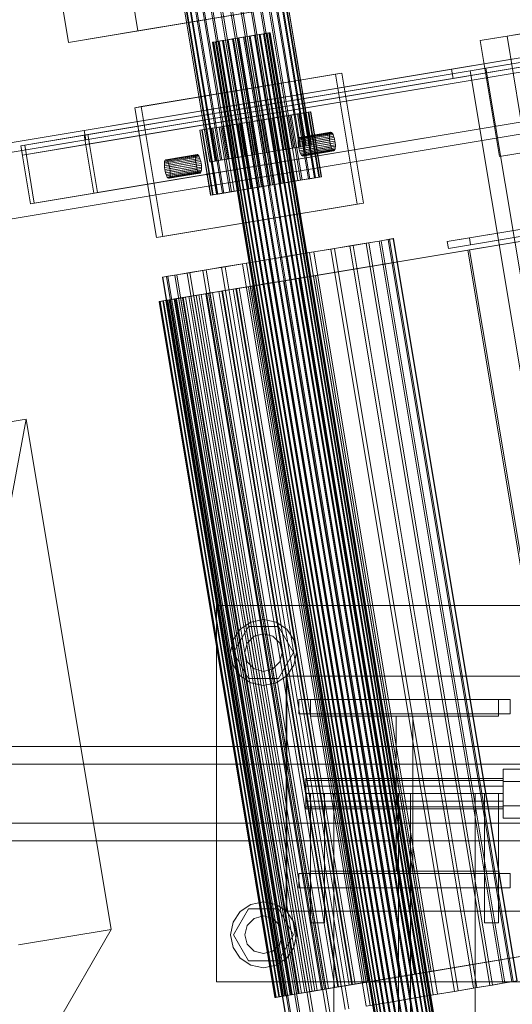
# Model space of a CAD drawing. Header units: millimetres. Extents: x -2233 to 61924, y -68080 to 6847.
# Tile 492 of 656: x 18864 to 19073, y -17660 to -17241. Entities that reach past the tile are written whole.
import ezdxf

# ---------------------------------------------------------------- set-up
doc = ezdxf.new("R2010")
doc.units = ezdxf.units.MM
for name, color, linetype, lineweight in [('superior_C02', 7, 'Continuous', 0), ('superior_C10', 7, 'Continuous', 0), ('superior_C10-C02', 7, 'Continuous', 0)]:
    doc.layers.add(name, color=color, linetype=linetype, lineweight=lineweight)

msp = doc.modelspace()

# ---------------------------------------------------------------- linework, layer by layer
at = {"layer": 'superior_C02'}
for p, q in [((18947.51, -17650), (18947.51, -17490)), ((18947.51, -17490), (19107.51, -17490)), ((18962.152, -17497.066), (18967.51, -17496)), ((18967.51, -17496), (18972.867, -17497.066)), ((18954.575, -17504.642), (18957.61, -17500.101)), ((18954.71, -17510), (18961.11, -17498.915)), ((18957.61, -17500.101), (18962.152, -17497.066)), ((18961.11, -17498.915), (18973.91, -17498.915)), ((18972.867, -17497.066), (18977.409, -17500.101)), ((18973.91, -17498.915), (18980.31, -17510)), ((18977.409, -17500.101), (18980.444, -17504.642)), ((18953.51, -17510), (18954.575, -17504.642)), ((18960.581, -17506), (18963.51, -17503.072)), ((18963.51, -17503.072), (18967.51, -17502)), ((18967.51, -17502), (18971.51, -17503.072)), ((18971.51, -17503.072), (18974.438, -17506)), ((18980.444, -17504.642), (18981.51, -17510)), ((18959.51, -17510), (18960.581, -17506)), ((18974.438, -17506), (18975.51, -17510)), ((18954.575, -17515.358), (18953.51, -17510)), ((18961.11, -17521.085), (18954.71, -17510)), ((18960.581, -17514), (18959.51, -17510)), ((18980.31, -17510), (18973.91, -17521.085)), ((18975.51, -17510), (18974.438, -17514)), ((18981.51, -17510), (18980.444, -17515.358)), ((18957.61, -17519.899), (18954.575, -17515.358)), ((18963.51, -17516.928), (18960.581, -17514)), ((18967.51, -17518), (18963.51, -17516.928)), ((18971.51, -17516.928), (18967.51, -17518)), ((18974.438, -17514), (18971.51, -17516.928)), ((18980.444, -17515.358), (18977.409, -17519.899)), ((18962.152, -17522.934), (18957.61, -17519.899)), ((18973.91, -17521.085), (18961.11, -17521.085)), ((18977.409, -17519.899), (18972.867, -17522.934)), ((18977.212, -17620), (18977.212, -17520)), ((18977.212, -17520), (19077.212, -17520)), ((18977.51, -17620), (18977.51, -17520)), ((18977.51, -17520), (19077.51, -17520)), ((18967.51, -17524), (18962.152, -17522.934)), ((18972.867, -17522.934), (18967.51, -17524)), ((18982.51, -17530), (19072.51, -17530)), ((18982.51, -17536), (18982.51, -17530)), ((18987.51, -17537), (18987.51, -17530)), ((18987.51, -17530), (19067.51, -17530)), ((19067.51, -17530), (19067.51, -17537)), ((19072.51, -17536), (19072.51, -17530)), ((18982.51, -17536), (19072.51, -17536)), ((19067.51, -17537), (18987.51, -17537)), ((19024.01, -17603), (19024.01, -17537)), ((19024.01, -17537), (19031.01, -17537)), ((19031.01, -17537), (19031.01, -17603)), ((19339.287, -17550), (18193.828, -17550)), ((18205.75, -17550), (19351.209, -17550)), ((19394.427, -17550), (18248.967, -17550)), ((18263.87, -17550), (19409.329, -17550)), ((19338.593, -17557.5), (18249.764, -17557.5)), ((18263.073, -17557.5), (19351.903, -17557.5)), ((18985.51, -17564.457), (18985.51, -17563.6)), ((19069.51, -17563.6), (18985.51, -17563.6)), ((19069.51, -17564.8), (19069.51, -17559.6)), ((19077.51, -17559.6), (19069.51, -17559.6)), ((19069.51, -17563.6), (19069.51, -17564.457)), ((18985.51, -17564.457), (18985.51, -17566.8)), ((18985.51, -17564.457), (19069.51, -17564.457)), ((18985.51, -17566.8), (18985.51, -17570)), ((18985.51, -17566.8), (19069.51, -17566.8)), ((19069.51, -17564.457), (19069.51, -17566.8)), ((19069.51, -17564.8), (19069.51, -17575.2)), ((19069.51, -17564.8), (19077.51, -17564.8)), ((19069.51, -17566.8), (19069.51, -17570)), ((18985.51, -17570), (18985.51, -17573.2)), ((18985.51, -17570), (19069.51, -17570)), ((18987.51, -17570), (18987.51, -17625)), ((18987.51, -17570), (18993.51, -17570)), ((18993.51, -17570), (18993.51, -17625)), ((19057.51, -17570), (18997.51, -17570)), ((18997.51, -17570), (18997.51, -18430)), ((19030.01, -17570), (19025.01, -17570)), ((19025.01, -17570), (19025.01, -18430)), ((19030.01, -18430), (19030.01, -17570)), ((19057.51, -18430), (19057.51, -17570)), ((19061.51, -17570), (19061.51, -17625)), ((19061.51, -17570), (19067.51, -17570)), ((19067.51, -17570), (19067.51, -17625)), ((19069.51, -17570), (19069.51, -17573.2)), ((18985.51, -17573.2), (18985.51, -17575.543)), ((18985.51, -17573.2), (19069.51, -17573.2)), ((18985.51, -17575.543), (18985.51, -17576.4)), ((18985.51, -17575.543), (19069.51, -17575.543)), ((19069.51, -17573.2), (19069.51, -17575.543)), ((19069.51, -17575.2), (19069.51, -17580.4)), ((19069.51, -17575.2), (19077.51, -17575.2)), ((19069.51, -17575.543), (19069.51, -17576.4)), ((18985.51, -17576.4), (19069.51, -17576.4)), ((19069.51, -17580.4), (19077.51, -17580.4)), ((18249.764, -17582.5), (19338.593, -17582.5)), ((18263.073, -17582.5), (19351.903, -17582.5)), ((18193.828, -17590), (19339.287, -17590)), ((18205.75, -17590), (19351.209, -17590)), ((18248.967, -17590), (19394.427, -17590)), ((18263.87, -17590), (19409.329, -17590)), ((18982.51, -17604), (19072.51, -17604)), ((18982.51, -17610), (18982.51, -17604)), ((18987.51, -17610), (18987.51, -17603)), ((18987.51, -17603), (19067.51, -17603)), ((19031.01, -17603), (19024.01, -17603)), ((19067.51, -17603), (19067.51, -17610)), ((19072.51, -17610), (19072.51, -17604)), ((18982.51, -17610), (19072.51, -17610)), ((19067.51, -17610), (18987.51, -17610)), ((18957.61, -17620.101), (18962.152, -17617.066)), ((18962.152, -17617.066), (18967.51, -17616)), ((18967.51, -17616), (18972.867, -17617.066)), ((18972.867, -17617.066), (18977.409, -17620.101)), ((18954.575, -17624.642), (18957.61, -17620.101)), ((18954.71, -17630), (18961.11, -17618.915)), ((18961.11, -17618.915), (18973.91, -17618.915)), ((18963.51, -17623.072), (18967.51, -17622)), ((18967.51, -17622), (18971.51, -17623.072)), ((18973.91, -17618.915), (18980.31, -17630)), ((19077.212, -17620), (18977.212, -17620)), ((18977.409, -17620.101), (18980.444, -17624.642)), ((19077.51, -17620), (18977.51, -17620)), ((18953.51, -17630), (18954.575, -17624.642)), ((18959.51, -17630), (18960.581, -17626)), ((18960.581, -17626), (18963.51, -17623.072)), ((18971.51, -17623.072), (18974.438, -17626)), ((18974.438, -17626), (18975.51, -17630)), ((18980.444, -17624.642), (18981.51, -17630)), ((18987.51, -17625), (18993.51, -17625)), ((19061.51, -17625), (19067.51, -17625)), ((18954.575, -17635.358), (18953.51, -17630)), ((18961.11, -17641.085), (18954.71, -17630)), ((18960.581, -17634), (18959.51, -17630)), ((18980.31, -17630), (18973.91, -17641.085)), ((18975.51, -17630), (18974.438, -17634)), ((18981.51, -17630), (18980.444, -17635.358)), ((18963.51, -17636.928), (18960.581, -17634)), ((18974.438, -17634), (18971.51, -17636.928)), ((18957.61, -17639.899), (18954.575, -17635.358)), ((18967.51, -17638), (18963.51, -17636.928)), ((18971.51, -17636.928), (18967.51, -17638)), ((18980.444, -17635.358), (18977.409, -17639.899)), ((18962.152, -17642.934), (18957.61, -17639.899)), ((18973.91, -17641.085), (18961.11, -17641.085)), ((18967.51, -17644), (18962.152, -17642.934)), ((18972.867, -17642.934), (18967.51, -17644)), ((18977.409, -17639.899), (18972.867, -17642.934)), ((19107.51, -17650), (18947.51, -17650))]:
    msp.add_line(p, q, dxfattribs=at)
at = {"layer": 'superior_C10'}
for p, q in [((27725.675, -15817.617), (18892.814, -17289.761)), ((18891.2, -17290.03), (27724.061, -15817.886)), ((18893.471, -17293.706), (27726.332, -15821.563)), ((18864.301, -17294.513), (27697.162, -15822.369)), ((27698.776, -15822.1), (18865.914, -17294.244)), ((27697.819, -15826.315), (18864.958, -17298.459)), ((27728.171, -15842.546), (18895.31, -17314.69)), ((18896.924, -17314.421), (27729.785, -15842.277)), ((27701.272, -15847.029), (18868.411, -17319.173)), ((18870.024, -17318.904), (27702.886, -15846.76)), ((18988.79, -17349.799), (27688.79, -15899.799)), ((27689.597, -15899.665), (18989.597, -17349.665)), ((18961.084, -17354.417), (27661.084, -15904.417)), ((27661.891, -15904.283), (18961.891, -17354.283)), ((19045.715, -17335.243), (27631.834, -15904.223)), ((27641.249, -15902.654), (19055.13, -17333.674)), ((19055.623, -17336.633), (27641.742, -15905.613)), ((27632.328, -15907.182), (19046.208, -17338.202)), ((19054.413, -17338.862), (27621.552, -15911.006)), ((27622.359, -15910.871), (19055.22, -17338.728)), ((27738.109, -16195.717), (19038.109, -17645.717)), ((19038.916, -17645.583), (27738.916, -16195.583)), ((27710.403, -16200.335), (19010.403, -17650.335)), ((19011.21, -17650.201), (27711.21, -16200.201)), ((18894.388, -17127.291), (18914.116, -17245.659)), ((18884.527, -17250.59), (18864.799, -17132.223)), ((18969.666, -17216.124), (18982.818, -17295.036)), ((18970.171, -17216.04), (18983.322, -17294.952)), ((18972.094, -17215.72), (18985.246, -17294.631)), ((18972.469, -17215.657), (18985.621, -17294.569)), ((18973.794, -17215.437), (18986.946, -17294.348)), ((18974.024, -17215.398), (18987.176, -17294.31)), ((18974.7, -17215.285), (18987.852, -17294.197)), ((18974.778, -17215.272), (18987.93, -17294.184)), ((18946.468, -17219.991), (18959.619, -17298.902)), ((18947.228, -17219.864), (18960.38, -17298.776)), ((18950.624, -17219.298), (18963.776, -17298.21)), ((18951.415, -17219.166), (18964.567, -17298.078)), ((18954.877, -17218.589), (18968.029, -17297.501)), ((18955.669, -17218.457), (18968.821, -17297.369)), ((18959.064, -17217.891), (18972.216, -17296.803)), ((18959.825, -17217.765), (18972.977, -17296.676)), ((18963.024, -17217.232), (18976.175, -17296.143)), ((18963.725, -17217.115), (18976.877, -17296.026)), ((18966.603, -17216.635), (18979.755, -17295.546)), ((18967.218, -17216.532), (18980.37, -17295.444)), ((18931.515, -17222.483), (18944.667, -17301.394)), ((18931.593, -17222.47), (18944.745, -17301.382)), ((18945.42, -17301.269), (18932.268, -17222.357)), ((18932.499, -17222.319), (18945.651, -17301.23)), ((18933.824, -17222.098), (18946.976, -17301.01)), ((18934.199, -17222.036), (18947.351, -17300.947)), ((18936.122, -17221.715), (18949.274, -17300.627)), ((18936.626, -17221.631), (18949.778, -17300.543)), ((18939.075, -17221.223), (18952.226, -17300.135)), ((18939.689, -17221.121), (18952.841, -17300.032)), ((18942.568, -17220.641), (18955.72, -17299.552)), ((18943.269, -17220.524), (18956.421, -17299.435)), ((18914.116, -17245.659), (19037.487, -17225.097)), ((19007.898, -17230.028), (18884.527, -17250.59)), ((19087.787, -17245.1), (19071.109, -17247.879)), ((18884.527, -17250.59), (18914.116, -17245.659)), ((18952.068, -17249.471), (18950.083, -17249.802)), ((18950.432, -17249.744), (18952.466, -17249.405)), ((18954.283, -17249.102), (18952.068, -17249.471)), ((18952.068, -17249.471), (19035.911, -17752.532)), ((18952.466, -17249.405), (18954.716, -17249.03)), ((18952.466, -17249.405), (19036.31, -17752.466)), ((18956.645, -17248.708), (18954.283, -17249.102)), ((18954.283, -17249.102), (19038.127, -17752.163)), ((18954.716, -17249.03), (18957.095, -17248.633)), ((18954.716, -17249.03), (19038.559, -17752.091)), ((18959.062, -17248.306), (18956.645, -17248.708)), ((18956.645, -17248.708), (19040.489, -17751.769)), ((18957.095, -17248.633), (18959.511, -17248.231)), ((18957.095, -17248.633), (19040.938, -17751.694)), ((18961.441, -17247.909), (18959.062, -17248.306)), ((18959.062, -17248.306), (19042.905, -17751.367)), ((18959.511, -17248.231), (18961.873, -17247.837)), ((18959.511, -17248.231), (19043.355, -17751.292)), ((18963.69, -17247.534), (18961.441, -17247.909)), ((18961.441, -17247.909), (19045.284, -17750.97)), ((18961.873, -17247.837), (18964.089, -17247.468)), ((18961.873, -17247.837), (19045.717, -17750.898)), ((18965.724, -17247.195), (18963.69, -17247.534)), ((18963.69, -17247.534), (19047.534, -17750.595)), ((18964.089, -17247.468), (18966.074, -17247.137)), ((18964.089, -17247.468), (19047.932, -17750.529)), ((18967.465, -17246.905), (18965.724, -17247.195)), ((18965.724, -17247.195), (19049.568, -17750.256)), ((18966.074, -17247.137), (18967.751, -17246.857)), ((18966.074, -17247.137), (19049.917, -17750.198)), ((18968.844, -17246.675), (18967.465, -17246.905)), ((18967.465, -17246.905), (19051.308, -17749.966)), ((18967.751, -17246.857), (18969.057, -17246.64)), ((18967.751, -17246.857), (19051.595, -17749.918)), ((18969.81, -17246.514), (18968.844, -17246.675)), ((18968.844, -17246.675), (19052.687, -17749.736)), ((18969.057, -17246.64), (18969.941, -17246.492)), ((18969.057, -17246.64), (19052.9, -17749.701)), ((18970.325, -17246.428), (18969.81, -17246.514)), ((18969.81, -17246.514), (19053.653, -17749.575)), ((18969.941, -17246.492), (18970.369, -17246.421)), ((18969.941, -17246.492), (19053.784, -17749.553)), ((18970.369, -17246.421), (18970.325, -17246.428)), ((18970.325, -17246.428), (19054.168, -17749.489)), ((18970.369, -17246.421), (19054.212, -17749.482)), ((19059.721, -17249.777), (19076.399, -17246.998)), ((19059.721, -17249.777), (19071.109, -17247.879)), ((19071.109, -17247.879), (19079.329, -17297.199)), ((18946.216, -17250.447), (18945.788, -17250.518)), ((18945.788, -17250.518), (18945.832, -17250.511)), ((18945.788, -17250.518), (19029.631, -17753.579)), ((18945.832, -17250.511), (18946.347, -17250.425)), ((18945.832, -17250.511), (19029.675, -17753.572)), ((18947.1, -17250.299), (18946.216, -17250.447)), ((19030.059, -17753.508), (18946.216, -17250.447)), ((18946.347, -17250.425), (18947.313, -17250.264)), ((18946.347, -17250.425), (19030.19, -17753.486)), ((18948.405, -17250.082), (18947.1, -17250.299)), ((18947.1, -17250.299), (19030.943, -17753.36)), ((18947.313, -17250.264), (18948.692, -17250.034)), ((18947.313, -17250.264), (19031.156, -17753.325)), ((18950.083, -17249.802), (18948.405, -17250.082)), ((18948.405, -17250.082), (19032.249, -17753.143)), ((18948.692, -17250.034), (18950.432, -17249.744)), ((18948.692, -17250.034), (19032.535, -17753.095)), ((18950.083, -17249.802), (19033.926, -17752.863)), ((18950.432, -17249.744), (19034.276, -17752.805)), ((19067.941, -17299.097), (19059.721, -17249.777)), ((19090.572, -17254.774), (18891.28, -17287.989)), ((19090.572, -17254.774), (19047.533, -17261.947)), ((19055.447, -17262.655), (19093.407, -17256.329)), ((19100.132, -17255.208), (19062.172, -17261.534)), ((18848.241, -17295.162), (19047.533, -17261.947)), ((18891.937, -17291.934), (19091.229, -17258.719)), ((19047.533, -17261.947), (19048.19, -17265.892)), ((19048.19, -17265.892), (19091.229, -17258.719)), ((19055.447, -17262.655), (19062.172, -17261.534)), ((19062.172, -17261.534), (19136.151, -17705.412)), ((19048.19, -17265.892), (18848.899, -17299.108)), ((18912.803, -17278.319), (18998.214, -17264.084)), ((19000.903, -17263.635), (18915.493, -17277.871)), ((19000.903, -17263.635), (18998.214, -17264.084)), ((18998.214, -17264.084), (19007.42, -17319.322)), ((19010.11, -17318.874), (19000.903, -17263.635)), ((19129.427, -17706.532), (19055.447, -17262.655)), ((18912.803, -17278.319), (18915.493, -17277.871)), ((18922.009, -17333.557), (18912.803, -17278.319)), ((18915.493, -17277.871), (18924.699, -17333.109)), ((19129.424, -17280.74), (18768.801, -17340.843)), ((18772.029, -17340.305), (19132.652, -17280.202)), ((18943.418, -17287.41), (18977.582, -17281.716)), ((18984.576, -17280.55), (18950.411, -17286.244)), ((18970.452, -17282.904), (18965.885, -17283.665)), ((18966.748, -17283.521), (18971.283, -17282.765)), ((18974.772, -17282.184), (18970.452, -17282.904)), ((18970.452, -17282.904), (18975.056, -17310.523)), ((18971.283, -17282.765), (18975.537, -17282.056)), ((18971.283, -17282.765), (18975.886, -17310.384)), ((18978.677, -17281.533), (18974.772, -17282.184)), ((18974.772, -17282.184), (18979.375, -17309.803)), ((18975.537, -17282.056), (18979.348, -17281.421)), ((18975.537, -17282.056), (18980.14, -17309.675)), ((18984.576, -17280.55), (18977.582, -17281.716)), ((18977.582, -17281.716), (18982.185, -17309.335)), ((18982.018, -17280.976), (18978.677, -17281.533)), ((18978.677, -17281.533), (18983.28, -17309.152)), ((18979.348, -17281.421), (18982.569, -17280.884)), ((18979.348, -17281.421), (18983.951, -17309.04)), ((18984.667, -17280.535), (18982.018, -17280.976)), ((18982.018, -17280.976), (18986.621, -17308.595)), ((18982.569, -17280.884), (18985.076, -17280.467)), ((18982.569, -17280.884), (18987.172, -17308.503)), ((18989.179, -17308.169), (18984.576, -17280.55)), ((18986.521, -17280.226), (18984.667, -17280.535)), ((18984.667, -17280.535), (18989.27, -17308.154)), ((18985.076, -17280.467), (18986.773, -17280.184)), ((18985.076, -17280.467), (18989.679, -17308.086)), ((18987.51, -17280.061), (18986.521, -17280.226)), ((18986.521, -17280.226), (18991.124, -17307.845)), ((18986.773, -17280.184), (18987.595, -17280.047)), ((18986.773, -17280.184), (18991.376, -17307.803)), ((18987.595, -17280.047), (18987.51, -17280.061)), ((18987.51, -17280.061), (18992.113, -17307.68)), ((18987.595, -17280.047), (18992.198, -17307.666)), ((18945.425, -17287.075), (18942.918, -17287.493)), ((18943.326, -17287.425), (18945.975, -17286.983)), ((18943.418, -17287.41), (18950.411, -17286.244)), ((18948.646, -17286.538), (18945.425, -17287.075)), ((18945.425, -17287.075), (18950.028, -17314.694)), ((18945.975, -17286.983), (18949.316, -17286.426)), ((18945.975, -17286.983), (18950.578, -17314.602)), ((18952.456, -17285.903), (18948.646, -17286.538)), ((18948.646, -17286.538), (18953.249, -17314.157)), ((18949.316, -17286.426), (18953.221, -17285.776)), ((18949.316, -17286.426), (18953.919, -17314.046)), ((18950.411, -17286.244), (18955.015, -17313.863)), ((18956.711, -17285.194), (18952.456, -17285.903)), ((18952.456, -17285.903), (18957.06, -17313.522)), ((18953.221, -17285.776), (18957.541, -17285.056)), ((18953.221, -17285.776), (18957.825, -17313.395)), ((18961.245, -17284.438), (18956.711, -17285.194)), ((18956.711, -17285.194), (18961.314, -17312.813)), ((18957.541, -17285.056), (18962.108, -17284.294)), ((18957.541, -17285.056), (18962.144, -17312.675)), ((18965.885, -17283.665), (18961.245, -17284.438)), ((18961.245, -17284.438), (18965.848, -17312.057)), ((18962.108, -17284.294), (18966.748, -17283.521)), ((18962.108, -17284.294), (18966.711, -17311.913)), ((18965.885, -17283.665), (18970.488, -17311.284)), ((18966.748, -17283.521), (18971.351, -17311.14)), ((18848.241, -17295.162), (18891.28, -17287.989)), ((18864.301, -17294.513), (18892.814, -17289.761)), ((18891.2, -17290.03), (18892.814, -17289.761)), ((18895.31, -17314.69), (18891.2, -17290.03)), ((18891.28, -17287.989), (18891.937, -17291.934)), ((18892.814, -17289.761), (18893.471, -17293.706)), ((18892.814, -17289.761), (18896.924, -17314.421)), ((18941.22, -17287.776), (18940.399, -17287.913)), ((18940.399, -17287.913), (18940.484, -17287.899)), ((18940.399, -17287.913), (18945.002, -17315.532)), ((18940.484, -17287.899), (18941.472, -17287.734)), ((18940.484, -17287.899), (18945.087, -17315.518)), ((18942.918, -17287.493), (18941.22, -17287.776)), ((18945.824, -17315.395), (18941.22, -17287.776)), ((18941.472, -17287.734), (18943.326, -17287.425)), ((18941.472, -17287.734), (18946.075, -17315.353)), ((18942.918, -17287.493), (18947.521, -17315.112)), ((18943.326, -17287.425), (18947.93, -17315.044)), ((18948.021, -17315.029), (18943.418, -17287.41)), ((18995.579, -17290.656), (18982.293, -17292.871)), ((18995.593, -17291.355), (18982.307, -17293.569)), ((18995.613, -17290.036), (18982.327, -17292.25)), ((18995.694, -17289.518), (18982.408, -17291.733)), ((18982.533, -17291.337), (18982.408, -17291.733)), ((18995.819, -17289.123), (18982.533, -17291.337)), ((18982.698, -17291.079), (18982.533, -17291.337)), ((18995.984, -17288.864), (18982.698, -17291.079)), ((18982.895, -17290.968), (18982.698, -17291.079)), ((18996.181, -17288.754), (18982.895, -17290.968)), ((18983.117, -17291.009), (18982.895, -17290.968)), ((18996.404, -17288.794), (18983.117, -17291.009)), ((18983.357, -17291.2), (18983.117, -17291.009)), ((18996.643, -17288.985), (18983.357, -17291.2)), ((18983.604, -17291.533), (18983.357, -17291.2)), ((18996.89, -17289.319), (18983.604, -17291.533)), ((18983.848, -17291.997), (18983.604, -17291.533)), ((18997.134, -17289.782), (18983.848, -17291.997)), ((18997.368, -17290.358), (18984.082, -17292.572)), ((18997.581, -17291.024), (18984.295, -17293.238)), ((18995.579, -17290.656), (18995.613, -17290.036)), ((18995.593, -17291.355), (18995.579, -17290.656)), ((18995.655, -17292.105), (18995.593, -17291.355)), ((18995.613, -17290.036), (18995.694, -17289.518)), ((18995.694, -17289.518), (18995.819, -17289.123)), ((18995.819, -17289.123), (18995.984, -17288.864)), ((18995.984, -17288.864), (18996.181, -17288.754)), ((18996.181, -17288.754), (18996.404, -17288.794)), ((18996.404, -17288.794), (18996.643, -17288.985)), ((18996.643, -17288.985), (18996.89, -17289.319)), ((18996.89, -17289.319), (18997.134, -17289.782)), ((18997.134, -17289.782), (18997.368, -17290.358)), ((18997.368, -17290.358), (18997.581, -17291.024)), ((18997.581, -17291.024), (18997.766, -17291.754)), ((18848.899, -17299.108), (18891.937, -17291.934)), ((18864.301, -17294.513), (18865.914, -17294.244)), ((18864.958, -17298.459), (18864.301, -17294.513)), ((18868.411, -17319.173), (18864.301, -17294.513)), ((18864.958, -17298.459), (18893.471, -17293.706)), ((18865.914, -17294.244), (18870.024, -17318.904)), ((18976.175, -17296.143), (18979.755, -17295.546)), ((18980.37, -17295.444), (18976.877, -17296.026)), ((18979.755, -17295.546), (18982.818, -17295.036)), ((18983.322, -17294.952), (18980.37, -17295.444)), ((18982.327, -17292.25), (18982.293, -17292.871)), ((18982.293, -17292.871), (18982.307, -17293.569)), ((18982.307, -17293.569), (18982.369, -17294.32)), ((18982.408, -17291.733), (18982.327, -17292.25)), ((18995.655, -17292.105), (18982.369, -17294.32)), ((18982.369, -17294.32), (18982.477, -17295.093)), ((18995.763, -17292.879), (18982.477, -17295.093)), ((18982.477, -17295.093), (18982.625, -17295.859)), ((18995.912, -17293.645), (18982.625, -17295.859)), ((18996.096, -17294.375), (18982.81, -17296.589)), ((18982.818, -17295.036), (18985.246, -17294.631)), ((18996.309, -17295.04), (18983.023, -17297.255)), ((18996.543, -17295.616), (18983.257, -17297.83)), ((18985.621, -17294.569), (18983.322, -17294.952)), ((18984.082, -17292.572), (18983.848, -17291.997)), ((18984.295, -17293.238), (18984.082, -17292.572)), ((18984.48, -17293.968), (18984.295, -17293.238)), ((18997.766, -17291.754), (18984.48, -17293.968)), ((18984.628, -17294.734), (18984.48, -17293.968)), ((18997.915, -17292.52), (18984.628, -17294.734)), ((18984.736, -17295.507), (18984.628, -17294.734)), ((18998.022, -17293.293), (18984.736, -17295.507)), ((18984.798, -17296.258), (18984.736, -17295.507)), ((18998.064, -17295.362), (18984.778, -17297.577)), ((18998.084, -17294.043), (18984.798, -17296.258)), ((18998.099, -17294.742), (18984.812, -17296.956)), ((18985.246, -17294.631), (18986.946, -17294.348)), ((18987.176, -17294.31), (18985.621, -17294.569)), ((18986.946, -17294.348), (18987.852, -17294.197)), ((18987.93, -17294.184), (18987.176, -17294.31)), ((18987.852, -17294.197), (18987.93, -17294.184)), ((18995.763, -17292.879), (18995.655, -17292.105)), ((18995.912, -17293.645), (18995.763, -17292.879)), ((18996.096, -17294.375), (18995.912, -17293.645)), ((18996.309, -17295.04), (18996.096, -17294.375)), ((18996.543, -17295.616), (18996.309, -17295.04)), ((18996.788, -17296.079), (18996.543, -17295.616)), ((18997.766, -17291.754), (18997.915, -17292.52)), ((18997.915, -17292.52), (18998.022, -17293.293)), ((18998.064, -17295.362), (18997.983, -17295.88)), ((18998.022, -17293.293), (18998.084, -17294.043)), ((18998.099, -17294.742), (18998.064, -17295.362)), ((18998.084, -17294.043), (18998.099, -17294.742)), ((18938.672, -17299.526), (18925.386, -17301.74)), ((18938.754, -17299.008), (18925.467, -17301.223)), ((18938.879, -17298.613), (18925.593, -17300.827)), ((18939.043, -17298.354), (18925.757, -17300.569)), ((18939.241, -17298.244), (18925.954, -17300.458)), ((18939.463, -17298.285), (18926.177, -17300.499)), ((18939.702, -17298.475), (18926.416, -17300.69)), ((18939.949, -17298.809), (18926.663, -17301.023)), ((18940.194, -17299.273), (18926.908, -17301.487)), ((18940.427, -17299.848), (18927.141, -17302.062)), ((18938.638, -17300.146), (18938.672, -17299.526)), ((18938.672, -17299.526), (18938.754, -17299.008)), ((18938.754, -17299.008), (18938.879, -17298.613)), ((18938.879, -17298.613), (18939.043, -17298.354)), ((18939.043, -17298.354), (18939.241, -17298.244)), ((18939.241, -17298.244), (18939.463, -17298.285)), ((18939.463, -17298.285), (18939.702, -17298.475)), ((18939.702, -17298.475), (18939.949, -17298.809)), ((18939.949, -17298.809), (18940.194, -17299.273)), ((18940.194, -17299.273), (18940.427, -17299.848)), ((18940.427, -17299.848), (18940.641, -17300.514)), ((18952.226, -17300.135), (18955.72, -17299.552)), ((18956.421, -17299.435), (18952.841, -17300.032)), ((18955.72, -17299.552), (18959.619, -17298.902)), ((18960.38, -17298.776), (18956.421, -17299.435)), ((18959.619, -17298.902), (18963.776, -17298.21)), ((18964.567, -17298.078), (18960.38, -17298.776)), ((18963.776, -17298.21), (18968.029, -17297.501)), ((18968.821, -17297.369), (18964.567, -17298.078)), ((18968.029, -17297.501), (18972.216, -17296.803)), ((18972.977, -17296.676), (18968.821, -17297.369)), ((18972.216, -17296.803), (18976.175, -17296.143)), ((18976.877, -17296.026), (18972.977, -17296.676)), ((18982.625, -17295.859), (18982.81, -17296.589)), ((18982.81, -17296.589), (18983.023, -17297.255)), ((18983.023, -17297.255), (18983.257, -17297.83)), ((18983.257, -17297.83), (18983.501, -17298.294)), ((18996.788, -17296.079), (18983.501, -17298.294)), ((18983.501, -17298.294), (18983.748, -17298.627)), ((18997.034, -17296.413), (18983.748, -17298.627)), ((18983.748, -17298.627), (18983.988, -17298.818)), ((18997.274, -17296.604), (18983.988, -17298.818)), ((18983.988, -17298.818), (18984.21, -17298.859)), ((18984.21, -17298.859), (18997.496, -17296.645)), ((18984.21, -17298.859), (18984.407, -17298.748)), ((18997.693, -17296.534), (18984.407, -17298.748)), ((18984.407, -17298.748), (18984.572, -17298.49)), ((18997.858, -17296.276), (18984.572, -17298.49)), ((18984.572, -17298.49), (18984.697, -17298.095)), ((18997.983, -17295.88), (18984.697, -17298.095)), ((18984.697, -17298.095), (18984.778, -17297.577)), ((18984.778, -17297.577), (18984.812, -17296.956)), ((18984.812, -17296.956), (18984.798, -17296.258)), ((18997.034, -17296.413), (18996.788, -17296.079)), ((18997.274, -17296.604), (18997.034, -17296.413)), ((18997.496, -17296.645), (18997.274, -17296.604)), ((18997.693, -17296.534), (18997.496, -17296.645)), ((18997.858, -17296.276), (18997.693, -17296.534)), ((18997.983, -17295.88), (18997.858, -17296.276)), ((19067.941, -17299.097), (19084.619, -17296.317)), ((19079.329, -17297.199), (19067.941, -17299.097)), ((18938.638, -17300.146), (18925.352, -17302.361)), ((18925.386, -17301.74), (18925.352, -17302.361)), ((18925.352, -17302.361), (18925.366, -17303.059)), ((18938.652, -17300.845), (18925.366, -17303.059)), ((18925.366, -17303.059), (18925.428, -17303.81)), ((18925.467, -17301.223), (18925.386, -17301.74)), ((18938.715, -17301.595), (18925.428, -17303.81)), ((18925.428, -17303.81), (18925.536, -17304.583)), ((18925.593, -17300.827), (18925.467, -17301.223)), ((18938.822, -17302.369), (18925.536, -17304.583)), ((18925.757, -17300.569), (18925.593, -17300.827)), ((18938.971, -17303.135), (18925.685, -17305.349)), ((18925.954, -17300.458), (18925.757, -17300.569)), ((18939.156, -17303.865), (18925.87, -17306.079)), ((18926.177, -17300.499), (18925.954, -17300.458)), ((18926.416, -17300.69), (18926.177, -17300.499)), ((18926.663, -17301.023), (18926.416, -17300.69)), ((18926.908, -17301.487), (18926.663, -17301.023)), ((18927.141, -17302.062), (18926.908, -17301.487)), ((18927.354, -17302.728), (18927.141, -17302.062)), ((18940.641, -17300.514), (18927.354, -17302.728)), ((18927.539, -17303.458), (18927.354, -17302.728)), ((18940.825, -17301.244), (18927.539, -17303.458)), ((18927.688, -17304.224), (18927.539, -17303.458)), ((18940.974, -17302.01), (18927.688, -17304.224)), ((18941.082, -17302.783), (18927.796, -17304.997)), ((18941.144, -17303.533), (18927.858, -17305.748)), ((18938.652, -17300.845), (18938.638, -17300.146)), ((18938.715, -17301.595), (18938.652, -17300.845)), ((18938.822, -17302.369), (18938.715, -17301.595)), ((18938.971, -17303.135), (18938.822, -17302.369)), ((18939.156, -17303.865), (18938.971, -17303.135)), ((18939.369, -17304.53), (18939.156, -17303.865)), ((18940.641, -17300.514), (18940.825, -17301.244)), ((18940.825, -17301.244), (18940.974, -17302.01)), ((18940.974, -17302.01), (18941.082, -17302.783)), ((18941.082, -17302.783), (18941.144, -17303.533)), ((18941.144, -17303.533), (18941.158, -17304.232)), ((18944.667, -17301.394), (18945.42, -17301.269)), ((18944.745, -17301.382), (18944.667, -17301.394)), ((18945.651, -17301.23), (18944.745, -17301.382)), ((18945.42, -17301.269), (18946.976, -17301.01)), ((18947.351, -17300.947), (18945.651, -17301.23)), ((18946.976, -17301.01), (18949.274, -17300.627)), ((18949.778, -17300.543), (18947.351, -17300.947)), ((18949.274, -17300.627), (18952.226, -17300.135)), ((18952.841, -17300.032), (18949.778, -17300.543)), ((18925.536, -17304.583), (18925.685, -17305.349)), ((18925.685, -17305.349), (18925.87, -17306.079)), ((18925.87, -17306.079), (18926.083, -17306.745)), ((18939.369, -17304.53), (18926.083, -17306.745)), ((18926.083, -17306.745), (18926.316, -17307.32)), ((18939.602, -17305.106), (18926.316, -17307.32)), ((18926.316, -17307.32), (18926.561, -17307.784)), ((18939.847, -17305.57), (18926.561, -17307.784)), ((18926.561, -17307.784), (18926.808, -17308.117)), ((18940.094, -17305.903), (18926.808, -17308.117)), ((18926.808, -17308.117), (18927.047, -17308.308)), ((18940.333, -17306.094), (18927.047, -17308.308)), ((18927.27, -17308.349), (18940.556, -17306.135)), ((18927.27, -17308.349), (18927.467, -17308.238)), ((18940.753, -17306.024), (18927.467, -17308.238)), ((18927.467, -17308.238), (18927.631, -17307.98)), ((18940.917, -17305.766), (18927.631, -17307.98)), ((18927.631, -17307.98), (18927.757, -17307.585)), ((18927.796, -17304.997), (18927.688, -17304.224)), ((18941.043, -17305.37), (18927.757, -17307.585)), ((18927.757, -17307.585), (18927.838, -17307.067)), ((18927.858, -17305.748), (18927.796, -17304.997)), ((18941.124, -17304.852), (18927.838, -17307.067)), ((18927.838, -17307.067), (18927.872, -17306.447)), ((18927.872, -17306.447), (18927.858, -17305.748)), ((18941.158, -17304.232), (18927.872, -17306.447)), ((18939.602, -17305.106), (18939.369, -17304.53)), ((18939.847, -17305.57), (18939.602, -17305.106)), ((18940.094, -17305.903), (18939.847, -17305.57)), ((18940.333, -17306.094), (18940.094, -17305.903)), ((18940.556, -17306.135), (18940.333, -17306.094)), ((18940.753, -17306.024), (18940.556, -17306.135)), ((18940.917, -17305.766), (18940.753, -17306.024)), ((18941.043, -17305.37), (18940.917, -17305.766)), ((18941.124, -17304.852), (18941.043, -17305.37)), ((18941.158, -17304.232), (18941.124, -17304.852)), ((18955.015, -17313.863), (18989.179, -17308.169)), ((18982.185, -17309.335), (18989.179, -17308.169)), ((18986.621, -17308.595), (18989.27, -17308.154)), ((18989.679, -17308.086), (18987.172, -17308.503)), ((18989.27, -17308.154), (18991.124, -17307.845)), ((18991.376, -17307.803), (18989.679, -17308.086)), ((18991.124, -17307.845), (18992.113, -17307.68)), ((18992.198, -17307.666), (18991.376, -17307.803)), ((18992.113, -17307.68), (18992.198, -17307.666)), ((18927.047, -17308.308), (18927.27, -17308.349)), ((18982.185, -17309.335), (18948.021, -17315.029)), ((18961.314, -17312.813), (18965.848, -17312.057)), ((18966.711, -17311.913), (18962.144, -17312.675)), ((18965.848, -17312.057), (18970.488, -17311.284)), ((18971.351, -17311.14), (18966.711, -17311.913)), ((18970.488, -17311.284), (18975.056, -17310.523)), ((18975.886, -17310.384), (18971.351, -17311.14)), ((18975.056, -17310.523), (18979.375, -17309.803)), ((18980.14, -17309.675), (18975.886, -17310.384)), ((18979.375, -17309.803), (18983.28, -17309.152)), ((18983.951, -17309.04), (18980.14, -17309.675)), ((18983.28, -17309.152), (18986.621, -17308.595)), ((18987.172, -17308.503), (18983.951, -17309.04)), ((18895.31, -17314.69), (18896.924, -17314.421)), ((18945.002, -17315.532), (18945.824, -17315.395)), ((18945.087, -17315.518), (18945.002, -17315.532)), ((18946.075, -17315.353), (18945.087, -17315.518)), ((18945.824, -17315.395), (18947.521, -17315.112)), ((18947.93, -17315.044), (18946.075, -17315.353)), ((18947.521, -17315.112), (18950.028, -17314.694)), ((18950.578, -17314.602), (18947.93, -17315.044)), ((18948.021, -17315.029), (18955.015, -17313.863)), ((18950.028, -17314.694), (18953.249, -17314.157)), ((18953.919, -17314.046), (18950.578, -17314.602)), ((18953.249, -17314.157), (18957.06, -17313.522)), ((18957.825, -17313.395), (18953.919, -17314.046)), ((18957.06, -17313.522), (18961.314, -17312.813)), ((18962.144, -17312.675), (18957.825, -17313.395)), ((18868.411, -17319.173), (18870.024, -17318.904)), ((19007.42, -17319.322), (18922.009, -17333.557)), ((18924.699, -17333.109), (19010.11, -17318.874)), ((19007.42, -17319.322), (19010.11, -17318.874)), ((18922.009, -17333.557), (18924.699, -17333.109)), ((19004.28, -17337.08), (18996.144, -17338.436)), ((18997.738, -17338.17), (19005.677, -17336.847)), ((19011.241, -17335.919), (19004.28, -17337.08)), ((19004.28, -17337.08), (19056.888, -17652.726)), ((19005.677, -17336.847), (19012.388, -17335.728)), ((19005.677, -17336.847), (19058.285, -17652.493)), ((19016.759, -17335), (19011.241, -17335.919)), ((19011.241, -17335.919), (19063.849, -17651.566)), ((19012.388, -17335.728), (19017.611, -17334.858)), ((19012.388, -17335.728), (19064.995, -17651.374)), ((19020.622, -17334.356), (19016.759, -17335)), ((19016.759, -17335), (19069.367, -17650.646)), ((19017.611, -17334.858), (19021.147, -17334.269)), ((19017.611, -17334.858), (19070.219, -17650.504)), ((19022.682, -17334.013), (19020.622, -17334.356)), ((19020.622, -17334.356), (19073.23, -17650.002)), ((19021.147, -17334.269), (19022.859, -17333.983)), ((19021.147, -17334.269), (19073.754, -17649.915)), ((19022.859, -17333.983), (19022.682, -17334.013)), ((19022.682, -17334.013), (19075.289, -17649.659)), ((19022.859, -17333.983), (19075.466, -17649.629)), ((19045.715, -17335.243), (19055.13, -17333.674)), ((19046.208, -17338.202), (19045.715, -17335.243)), ((19046.208, -17338.202), (19055.623, -17336.633)), ((19055.13, -17333.674), (19055.623, -17336.633)), ((18977.63, -17341.521), (18967.964, -17343.132)), ((18969.762, -17342.833), (18979.429, -17341.222)), ((18987.146, -17339.935), (18977.63, -17341.521)), ((18977.63, -17341.521), (19030.238, -17657.167)), ((18979.429, -17341.222), (18988.875, -17339.647)), ((18979.429, -17341.222), (19032.036, -17656.868)), ((18996.144, -17338.436), (18987.146, -17339.935)), ((18987.146, -17339.935), (19039.753, -17655.581)), ((18988.875, -17339.647), (18997.738, -17338.17)), ((18988.875, -17339.647), (19041.483, -17655.293)), ((18996.144, -17338.436), (19048.752, -17654.082)), ((18997.738, -17338.17), (19050.346, -17653.816)), ((19054.413, -17338.862), (19055.22, -17338.728)), ((19103.733, -17634.78), (19054.413, -17338.862)), ((19055.22, -17338.728), (19104.54, -17634.646)), ((18943.112, -17347.274), (18951.248, -17345.918)), ((18958.517, -17344.707), (18949.654, -17346.184)), ((18951.248, -17345.918), (18960.247, -17344.419)), ((18951.248, -17345.918), (19003.856, -17661.564)), ((18967.964, -17343.132), (18958.517, -17344.707)), ((18958.517, -17344.707), (19011.125, -17660.353)), ((18960.247, -17344.419), (18969.762, -17342.833)), ((18960.247, -17344.419), (19012.854, -17660.065)), ((18967.964, -17343.132), (19020.571, -17658.778)), ((18969.762, -17342.833), (19022.37, -17658.479)), ((18926.246, -17350.085), (18924.534, -17350.371)), ((18924.711, -17350.341), (18926.77, -17349.998)), ((18929.781, -17349.496), (18926.246, -17350.085)), ((18978.853, -17665.731), (18926.246, -17350.085)), ((18926.77, -17349.998), (18930.633, -17349.354)), ((18926.77, -17349.998), (18979.378, -17665.644)), ((18935.005, -17348.626), (18929.781, -17349.496)), ((18929.781, -17349.496), (18982.389, -17665.142)), ((18930.633, -17349.354), (18936.151, -17348.434)), ((18930.633, -17349.354), (18983.241, -17665)), ((18941.715, -17347.507), (18935.005, -17348.626)), ((18935.005, -17348.626), (18987.612, -17664.272)), ((18936.151, -17348.434), (18943.112, -17347.274)), ((18936.151, -17348.434), (18988.759, -17664.081)), ((18949.654, -17346.184), (18941.715, -17347.507)), ((18941.715, -17347.507), (18994.323, -17663.153)), ((18943.112, -17347.274), (18995.72, -17662.92)), ((18949.654, -17346.184), (19002.262, -17661.83)), ((18982.481, -17350.851), (18988.79, -17349.799)), ((18989.597, -17349.665), (18982.91, -17350.779)), ((18988.79, -17349.799), (18989.597, -17349.665)), ((19038.109, -17645.717), (18988.79, -17349.799)), ((18989.597, -17349.665), (19038.916, -17645.583)), ((18924.534, -17350.371), (18924.711, -17350.341)), ((18924.534, -17350.371), (18977.141, -17666.017)), ((18924.711, -17350.341), (18977.318, -17665.987)), ((18961.891, -17354.283), (18955.812, -17355.296)), ((18962.538, -17354.175), (18956.032, -17355.259)), ((18957.125, -17355.077), (18963.263, -17354.054)), ((18961.084, -17354.417), (18961.891, -17354.283)), ((18961.891, -17354.283), (19011.21, -17650.201)), ((18969.264, -17353.054), (18962.538, -17354.175)), ((18963.263, -17354.054), (18962.538, -17354.175)), ((18962.538, -17354.175), (19011.858, -17650.093)), ((18963.263, -17354.054), (18969.608, -17352.996)), ((19012.582, -17649.972), (18963.263, -17354.054)), ((18976.093, -17351.915), (18969.264, -17353.054)), ((18969.608, -17352.996), (18969.264, -17353.054)), ((18969.264, -17353.054), (19018.583, -17648.972)), ((18969.608, -17352.996), (18976.05, -17351.923)), ((19018.927, -17648.915), (18969.608, -17352.996)), ((18976.05, -17351.923), (18982.481, -17350.851)), ((18976.05, -17351.923), (18976.093, -17351.915)), ((19025.37, -17647.841), (18976.05, -17351.923)), ((18982.91, -17350.779), (18976.093, -17351.915)), ((18976.093, -17351.915), (19025.413, -17647.834)), ((18982.481, -17350.851), (18982.91, -17350.779)), ((19031.801, -17646.769), (18982.481, -17350.851)), ((18982.91, -17350.779), (19032.229, -17646.698)), ((18932.988, -17359.1), (18936.649, -17358.489)), ((18933.41, -17359.029), (18937.845, -17358.29)), ((18938.91, -17358.113), (18934.327, -17358.876)), ((18936.649, -17358.489), (18934.327, -17358.876)), ((18939.967, -17357.936), (18935.784, -17358.634)), ((18936.649, -17358.489), (18940.972, -17357.769)), ((18985.968, -17654.408), (18936.649, -17358.489)), ((18937.845, -17358.29), (18942.921, -17357.444)), ((18939.967, -17357.936), (18937.845, -17358.29)), ((18937.845, -17358.29), (18987.165, -17654.208)), ((18944.115, -17357.245), (18938.91, -17358.113)), ((18940.972, -17357.769), (18938.91, -17358.113)), ((18938.91, -17358.113), (18988.229, -17654.031)), ((18944.756, -17357.138), (18939.967, -17357.936)), ((18989.287, -17653.855), (18939.967, -17357.936)), ((18940.972, -17357.769), (18945.883, -17356.95)), ((18990.291, -17653.687), (18940.972, -17357.769)), ((18942.921, -17357.444), (18948.551, -17356.506)), ((18944.756, -17357.138), (18942.921, -17357.444)), ((18942.921, -17357.444), (18992.24, -17653.362)), ((18949.855, -17356.288), (18944.115, -17357.245)), ((18945.883, -17356.95), (18944.115, -17357.245)), ((18944.115, -17357.245), (18993.435, -17653.163)), ((18950.068, -17356.253), (18944.756, -17357.138)), ((18994.076, -17653.056), (18944.756, -17357.138)), ((18945.883, -17356.95), (18951.298, -17356.048)), ((18995.203, -17652.869), (18945.883, -17356.95)), ((18948.551, -17356.506), (18954.64, -17355.491)), ((18950.068, -17356.253), (18948.551, -17356.506)), ((18948.551, -17356.506), (18997.871, -17652.424)), ((18956.032, -17355.259), (18949.855, -17356.288)), ((18951.298, -17356.048), (18949.855, -17356.288)), ((18949.855, -17356.288), (18999.175, -17652.207)), ((18955.812, -17355.296), (18950.068, -17356.253)), ((18999.387, -17652.171), (18950.068, -17356.253)), ((18951.298, -17356.048), (18957.125, -17355.077)), ((19000.618, -17651.966), (18951.298, -17356.048)), ((18954.64, -17355.491), (18961.084, -17354.417)), ((18955.812, -17355.296), (18954.64, -17355.491)), ((18954.64, -17355.491), (19003.96, -17651.409)), ((19005.132, -17651.214), (18955.812, -17355.296)), ((18957.125, -17355.077), (18956.032, -17355.259)), ((18956.032, -17355.259), (19005.351, -17651.177)), ((19006.444, -17650.995), (18957.125, -17355.077)), ((19010.403, -17650.335), (18961.084, -17354.417)), ((18926.026, -17360.26), (18923.067, -17360.753)), ((18923.612, -17360.662), (18923.067, -17360.753)), ((18923.067, -17360.753), (18923.416, -17360.695)), ((18923.067, -17360.753), (18972.386, -17656.671)), ((18926.355, -17360.205), (18923.416, -17360.695)), ((18923.416, -17360.695), (18924.653, -17360.489)), ((18923.416, -17360.695), (18972.735, -17656.613)), ((18926.54, -17360.174), (18923.612, -17360.662)), ((18925.043, -17360.424), (18923.612, -17360.662)), ((18923.612, -17360.662), (18972.932, -17656.58)), ((18927.522, -17360.011), (18924.653, -17360.489)), ((18924.653, -17360.489), (18926.758, -17360.138)), ((18924.653, -17360.489), (18973.973, -17656.407)), ((18927.89, -17359.949), (18925.043, -17360.424)), ((18927.334, -17360.042), (18925.043, -17360.424)), ((18925.043, -17360.424), (18974.362, -17656.342)), ((18926.026, -17360.26), (18926.54, -17360.174)), ((18926.355, -17360.205), (18926.026, -17360.26)), ((18975.345, -17656.178), (18926.026, -17360.26)), ((18927.522, -17360.011), (18926.355, -17360.205)), ((18975.674, -17656.123), (18926.355, -17360.205)), ((18926.54, -17360.174), (18927.89, -17359.949)), ((18975.86, -17656.092), (18926.54, -17360.174)), ((18926.758, -17360.138), (18929.694, -17359.649)), ((18929.508, -17359.68), (18926.758, -17360.138)), ((18926.758, -17360.138), (18976.077, -17656.056)), ((18930.446, -17359.523), (18927.334, -17360.042)), ((18930.051, -17359.589), (18927.334, -17360.042)), ((18927.334, -17360.042), (18976.654, -17655.96)), ((18929.508, -17359.68), (18927.522, -17360.011)), ((18976.842, -17655.929), (18927.522, -17360.011)), ((18927.89, -17359.949), (18930.051, -17359.589)), ((18977.209, -17655.867), (18927.89, -17359.949)), ((18932.277, -17359.218), (18929.508, -17359.68)), ((18978.827, -17655.598), (18929.508, -17359.68)), ((18929.694, -17359.649), (18933.41, -17359.029)), ((18932.277, -17359.218), (18929.694, -17359.649)), ((18929.694, -17359.649), (18979.013, -17655.567)), ((18930.051, -17359.589), (18932.988, -17359.1)), ((18979.371, -17655.507), (18930.051, -17359.589)), ((18934.327, -17358.876), (18930.446, -17359.523)), ((18932.988, -17359.1), (18930.446, -17359.523)), ((18930.446, -17359.523), (18979.766, -17655.441)), ((18935.784, -17358.634), (18932.277, -17359.218)), ((18981.597, -17655.136), (18932.277, -17359.218)), ((18982.307, -17655.018), (18932.988, -17359.1)), ((18935.784, -17358.634), (18933.41, -17359.029)), ((18933.41, -17359.029), (18982.73, -17654.947)), ((18934.327, -17358.876), (18983.647, -17654.795)), ((18985.104, -17654.552), (18935.784, -17358.634)), ((19031.801, -17646.769), (19025.37, -17647.841)), ((19025.413, -17647.834), (19032.229, -17646.698)), ((19038.109, -17645.717), (19031.801, -17646.769)), ((19032.229, -17646.698), (19031.801, -17646.769)), ((19032.229, -17646.698), (19038.916, -17645.583)), ((19038.109, -17645.717), (19038.916, -17645.583)), ((19003.96, -17651.409), (18997.871, -17652.424)), ((18999.175, -17652.207), (19005.351, -17651.177)), ((18999.387, -17652.171), (19005.132, -17651.214)), ((19006.444, -17650.995), (19000.618, -17651.966)), ((19010.403, -17650.335), (19003.96, -17651.409)), ((19003.96, -17651.409), (19005.132, -17651.214)), ((19005.132, -17651.214), (19011.21, -17650.201)), ((19005.351, -17651.177), (19011.858, -17650.093)), ((19005.351, -17651.177), (19006.444, -17650.995)), ((19012.582, -17649.972), (19006.444, -17650.995)), ((19010.403, -17650.335), (19011.21, -17650.201)), ((19011.858, -17650.093), (19018.583, -17648.972)), ((19011.858, -17650.093), (19012.582, -17649.972)), ((19018.927, -17648.915), (19012.582, -17649.972)), ((19018.583, -17648.972), (19025.413, -17647.834)), ((19018.583, -17648.972), (19018.927, -17648.915)), ((19025.37, -17647.841), (19018.927, -17648.915)), ((19025.413, -17647.834), (19025.37, -17647.841)), ((19056.888, -17652.726), (19063.849, -17651.566)), ((19064.995, -17651.374), (19058.285, -17652.493)), ((19063.849, -17651.566), (19069.367, -17650.646)), ((19070.219, -17650.504), (19064.995, -17651.374)), ((19069.367, -17650.646), (19073.23, -17650.002)), ((19073.754, -17649.915), (19070.219, -17650.504)), ((19073.23, -17650.002), (19075.289, -17649.659)), ((18979.013, -17655.567), (18976.077, -17656.056)), ((18976.077, -17656.056), (18978.827, -17655.598)), ((18976.654, -17655.96), (18979.766, -17655.441)), ((18976.654, -17655.96), (18979.371, -17655.507)), ((18976.842, -17655.929), (18978.827, -17655.598)), ((18979.371, -17655.507), (18977.209, -17655.867)), ((18978.827, -17655.598), (18981.597, -17655.136)), ((18982.73, -17654.947), (18979.013, -17655.567)), ((18979.013, -17655.567), (18981.597, -17655.136)), ((18982.307, -17655.018), (18979.371, -17655.507)), ((18979.766, -17655.441), (18983.647, -17654.795)), ((18979.766, -17655.441), (18982.307, -17655.018)), ((18981.597, -17655.136), (18985.104, -17654.552)), ((18985.968, -17654.408), (18982.307, -17655.018)), ((18987.165, -17654.208), (18982.73, -17654.947)), ((18982.73, -17654.947), (18985.104, -17654.552)), ((18983.647, -17654.795), (18988.229, -17654.031)), ((18983.647, -17654.795), (18985.968, -17654.408)), ((18985.104, -17654.552), (18989.287, -17653.855)), ((18990.291, -17653.687), (18985.968, -17654.408)), ((18992.24, -17653.362), (18987.165, -17654.208)), ((18987.165, -17654.208), (18989.287, -17653.855)), ((18988.229, -17654.031), (18993.435, -17653.163)), ((18988.229, -17654.031), (18990.291, -17653.687)), ((18989.287, -17653.855), (18994.076, -17653.056)), ((18995.203, -17652.869), (18990.291, -17653.687)), ((18997.871, -17652.424), (18992.24, -17653.362)), ((18992.24, -17653.362), (18994.076, -17653.056)), ((18993.435, -17653.163), (18999.175, -17652.207)), ((18993.435, -17653.163), (18995.203, -17652.869)), ((18994.076, -17653.056), (18999.387, -17652.171)), ((19000.618, -17651.966), (18995.203, -17652.869)), ((18997.871, -17652.424), (18999.387, -17652.171)), ((18999.175, -17652.207), (19000.618, -17651.966)), ((19030.238, -17657.167), (19039.753, -17655.581)), ((19041.483, -17655.293), (19032.036, -17656.868)), ((19039.753, -17655.581), (19048.752, -17654.082)), ((19050.346, -17653.816), (19041.483, -17655.293)), ((19048.752, -17654.082), (19056.888, -17652.726)), ((19058.285, -17652.493), (19050.346, -17653.816)), ((18972.386, -17656.671), (18975.345, -17656.178)), ((18972.386, -17656.671), (18972.932, -17656.58)), ((18972.735, -17656.613), (18972.386, -17656.671)), ((18972.735, -17656.613), (18975.674, -17656.123)), ((18973.973, -17656.407), (18972.735, -17656.613)), ((18972.932, -17656.58), (18975.86, -17656.092)), ((18972.932, -17656.58), (18974.362, -17656.342)), ((18973.973, -17656.407), (18976.842, -17655.929)), ((18976.077, -17656.056), (18973.973, -17656.407)), ((18974.362, -17656.342), (18977.209, -17655.867)), ((18974.362, -17656.342), (18976.654, -17655.96)), ((18975.86, -17656.092), (18975.345, -17656.178)), ((18975.345, -17656.178), (18975.674, -17656.123)), ((18975.674, -17656.123), (18976.842, -17655.929)), ((18977.209, -17655.867), (18975.86, -17656.092)), ((19011.125, -17660.353), (19020.571, -17658.778)), ((19022.37, -17658.479), (19012.854, -17660.065)), ((19020.571, -17658.778), (19030.238, -17657.167)), ((19032.036, -17656.868), (19022.37, -17658.479))]:
    msp.add_line(p, q, dxfattribs=at)
at = {"layer": 'superior_C10-C02'}
for p, q in [((18866.574, -17410.72), (18739.367, -18090)), ((18827.118, -17417.296), (18866.574, -17410.72)), ((18866.574, -17410.72), (18902.742, -17627.727)), ((18739.367, -17910), (18902.742, -17627.727)), ((18902.742, -17627.727), (18863.286, -17634.303))]:
    msp.add_line(p, q, dxfattribs=at)

doc.saveas('drawing.dxf')
